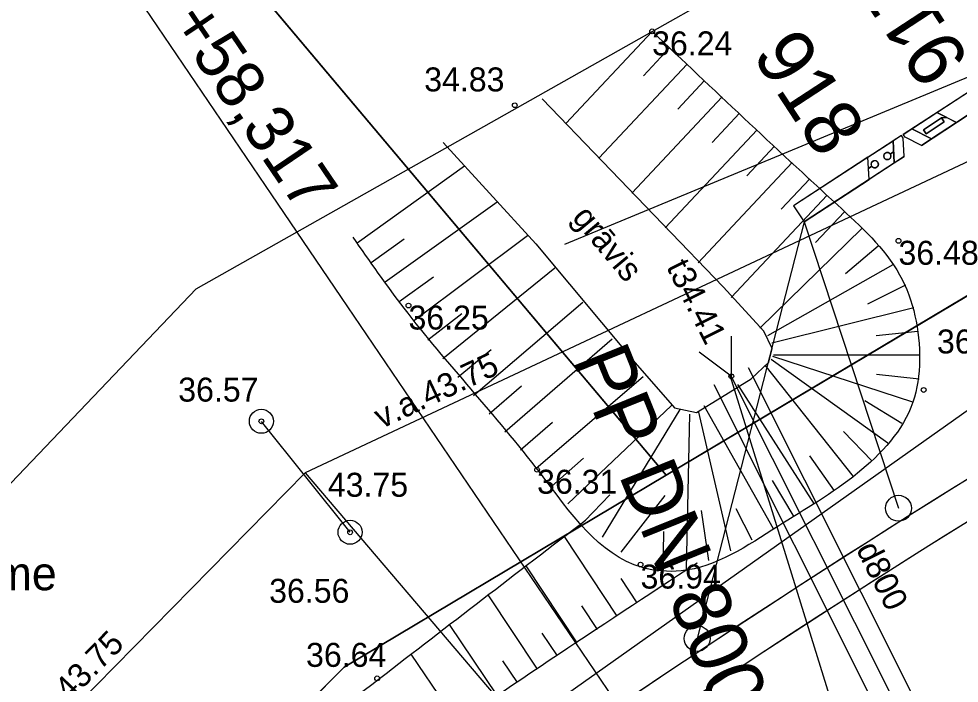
# Model space of a CAD drawing. Extents: x 469981 to 472086, y 246785 to 247785.
# Drawn here: x 470354.77 to 470374.37, y 247093.92 to 247107.78 of the extents above; entities that cross this region are included whole.
import ezdxf

# ---------------------------------------------------------------- set-up
doc = ezdxf.new("R2010")
doc.units = 0
for name, color, linetype in [('0_922', 7, 'Continuous'), ('0_Asfalta_mala', 7, 'Continuous'), ('0_Asfalta_Nomale', 7, 'Continuous'), ('0_caurtekas', 7, 'Continuous'), ('0_Ruut_Braukt', 7, 'Continuous'), ('0_Ruut_nomale', 7, 'Continuous'), ('0_Ziimes', 7, 'Continuous'), ('21', 7, 'Continuous'), ('5_patagas', 7, 'Continuous'), ('CELI_CMAL_####_####_#', 7, 'Continuous'), ('DREN_VADP_KLKT_####_#', 7, 'Continuous'), ('ELEK_ELEM_####_####_#', 7, 'Continuous'), ('ELEK_SAVL_####_####_#', 7, 'Continuous'), ('ELEK_VADV_ASP1_TKST_#', 7, 'Continuous'), ('ELEK_VADV_ZSPR_####_#', 7, 'Continuous'), ('HIDG_GRAV_####_####_#', 7, 'Continuous'), ('HIDG_GRAV_####_TKST_#', 7, 'Continuous'), ('HIDT_CAUR_####_####_#', 7, 'Continuous'), ('HIDT_CAUR_####_TKST_#', 7, 'Continuous'), ('HIDT_CAUR_KONT_####_#', 7, 'Continuous'), ('HIDT_ELEM_####_####_#', 7, 'Continuous'), ('RAMI_UZMR_####_####_#', 7, 'Continuous'), ('RELJ_AATZ_####_TKST_#', 7, 'Continuous'), ('RELJ_ELEM_####_####_#', 7, 'Continuous'), ('RELJ_NOGA_####_####_#', 7, 'Continuous'), ('RELJ_NOGL_####_####_#', 7, 'Continuous'), ('ROBZ_IERR_####_####_#', 7, 'Continuous'), ('ROBZ_PROJ_####_####_#', 7, 'Continuous'), ('TERT_IZMT_####_TKST_#', 7, 'Continuous'), ('Z_PILD_MELNS', 7, 'Continuous')]:
    doc.layers.add(name, color=color, linetype=linetype)

msp = doc.modelspace()

# ---------------------------------------------------------------- linework, layer by layer
at = {"layer": '0_922'}
msp.add_arc((470487.184, 246916.514), 210, 113.13829, 135.11501, dxfattribs=at)
at = {"layer": '0_Asfalta_mala'}
for radius in [213, 207]:
    msp.add_arc((470487.184, 246916.514), radius, 113.13829, 135.11501, dxfattribs=at)
at = {"layer": '0_Asfalta_Nomale'}
for radius, start in [(206.25, 113.13829), (213.75, 120.08211)]:
    msp.add_arc((470487.184, 246916.514), radius, start, 135.11501, dxfattribs=at)
at = {"layer": '0_caurtekas'}
msp.add_line((470369.592, 247100.347), (470374.182, 247085.54), dxfattribs=at)
at = {"layer": '0_Ruut_Braukt'}
for radius in [213, 207]:
    msp.add_arc((470487.184, 246916.514), radius, 113.13829, 135.11501, dxfattribs=at)
at = {"layer": '0_Ruut_nomale'}
for radius, start, end in [(213, 113.13829, 129.44229), (207, 113.13829, 130.0782), (206.25, 113.13829, 130.16049), (213.75, 120.15409, 129.3655)]:
    msp.add_arc((470487.184, 246916.514), radius, start, end, dxfattribs=at)
at = {"layer": '0_Ziimes'}
for q in [(470368.907, 247094.858), (470373.106, 247097.573)]:
    msp.add_line((470371.139, 247103.547), q, dxfattribs=at)
for centre in [(470373.106, 247097.573), (470373.106, 247097.573), (470368.907, 247094.858), (470368.907, 247094.858)]:
    msp.add_circle(centre, 0.27, dxfattribs=at)
at = {"layer": '21'}
msp.add_arc((470487.184, 246916.514), 210, 113.13829, 135.11501, dxfattribs=at)
at = {"layer": '5_patagas'}
msp.add_lwpolyline([(470367.169, 247093.599), (470355.948, 247110.155)], dxfattribs=at)
at = {"layer": 'CELI_CMAL_####_####_#'}
msp.add_lwpolyline([(470207.251, 246955.004), (470220.145, 246963.116), (470261.486, 246992.424), (470276.308, 247005.858), (470296.122, 247025.635), (470312.816, 247042.969), (470330.98, 247061.836), (470346.394, 247077.324), (470364.172, 247092.272), (470374.754, 247099.764), (470384.938, 247106.322), (470390.015, 247108.873), (470395.699, 247111.348), (470409.875, 247117.262), (470415.428, 247119.375), (470428.615, 247124.712), (470444.307, 247130.298), (470466.241, 247137.389), (470487.751, 247143.859), (470509.15, 247149.677), (470533.329, 247156.368), (470558.982, 247163.161), (470583.723, 247169.81), (470606.354, 247175.581)], dxfattribs=at)
at = {"layer": 'DREN_VADP_KLKT_####_#'}
msp.add_lwpolyline([(470448.006, 247137.086), (470370.723, 247104.976), (470366.142, 247103.073)], dxfattribs=at)
at = {"layer": 'ELEK_ELEM_####_####_#'}
for centre in [(470359.825, 247099.387), (470361.674, 247097.072)]:
    msp.add_circle(centre, 0.25, dxfattribs=at)
at = {"layer": 'ELEK_SAVL_####_####_#'}
msp.add_line((470361.674, 247097.072), (470359.825, 247099.386), dxfattribs=at)
at = {"layer": 'ELEK_VADV_ZSPR_####_#'}
for p, q in [((470397.803, 247115.732), (470360.738, 247098.313)), ((470327.629, 247064.607), (470360.738, 247098.313)), ((470360.738, 247098.313), (470381.961, 247073.394))]:
    msp.add_line(p, q, dxfattribs=at)
at = {"layer": 'HIDG_GRAV_####_####_#'}
msp.add_lwpolyline([(470363.616, 247105.202), (470365.544, 247103.088), (470367.617, 247100.604), (470368.436, 247099.666), (470368.898, 247099.573), (470369.413, 247099.89), (470370.034, 247100.274), (470370.403, 247100.617), (470370.469, 247100.908), (470370.298, 247101.265), (470369.453, 247102.19), (470365.681, 247106.116)], dxfattribs=at)
at = {"layer": 'HIDT_CAUR_####_####_#'}
msp.add_line((470374.504, 247090.588), (470369.621, 247100.325), dxfattribs=at)
at = {"layer": 'HIDT_CAUR_KONT_####_#'}
for p, q in [((470374.862, 247090.767), (470369.978, 247100.505)), ((470374.146, 247090.409), (470369.263, 247100.146))]:
    msp.add_line(p, q, dxfattribs=at)
at = {"layer": 'HIDT_ELEM_####_####_#'}
msp.add_lwpolyline([(470369.619, 247101.163), (470369.621, 247100.325), (470368.948, 247100.827)], dxfattribs=at)
msp.add_lwpolyline([(470369.619, 247101.163), (470369.621, 247100.325), (470368.948, 247100.827)], dxfattribs=at)
at = {"layer": 'RAMI_UZMR_####_####_#'}
msp.add_lwpolyline([(470081.833, 246858.073), (470071.225, 246873.795), (470075.411, 246878.04), (470140.155, 246920.953), (470236.136, 246982.998), (470257.83, 246999.315), (470274.171, 247013.774), (470358.465, 247102.148), (470367.97, 247107.52), (470388.133, 247118.916), (470465.996, 247150.017), (470560.64, 247175.144), (470793.366, 247232.231)], dxfattribs=at)
at = {"layer": 'RELJ_ELEM_####_####_#'}
for centre in [(470367.97, 247107.52), (470365.107, 247105.979), (470373.105, 247103.152), (470362.892, 247101.801), (470369.62, 247100.326), (470373.63, 247100.041), (470359.825, 247099.387), (470365.572, 247098.376), (470361.674, 247097.072), (470367.729, 247096.398), (470362.239, 247094.025)]:
    msp.add_circle(centre, 0.05, dxfattribs=at)
at = {"layer": 'RELJ_NOGA_####_####_#'}
for p, q in [((470367.97, 247107.52), (470366.171, 247105.6)), ((470368.335, 247107.178), (470367.789, 247106.596)), ((470368.7, 247106.836), (470366.861, 247104.874)), ((470369.065, 247106.494), (470368.507, 247105.899)), ((470369.429, 247106.152), (470367.55, 247104.147)), ((470369.794, 247105.811), (470369.225, 247105.203)), ((470370.159, 247105.469), (470368.24, 247103.421)), ((470370.524, 247105.127), (470369.942, 247104.506)), ((470370.889, 247104.785), (470368.93, 247102.694)), ((470361.824, 247103.107), (470364.061, 247104.714)), ((470371.254, 247104.443), (470370.66, 247103.81)), ((470362.407, 247102.295), (470364.737, 247103.968)), ((470371.619, 247104.101), (470369.62, 247101.968)), ((470371.983, 247103.759), (470371.376, 247103.115)), ((470372.342, 247103.411), (470370.216, 247101.329)), ((470362.116, 247102.701), (470362.801, 247103.193)), ((470362.993, 247101.484), (470365.373, 247103.26)), ((470372.681, 247103.043), (470371.998, 247102.46)), ((470363.606, 247100.694), (470365.945, 247102.587)), ((470372.988, 247102.649), (470370.378, 247101.171)), ((470362.699, 247101.888), (470363.411, 247102.4)), ((470373.251, 247102.225), (470372.462, 247101.829)), ((470364.245, 247099.925), (470366.529, 247101.869)), ((470363.296, 247101.086), (470364.006, 247101.637)), ((470373.422, 247101.756), (470370.463, 247101.016)), ((470373.506, 247101.263), (470372.641, 247101.17)), ((470364.897, 247099.167), (470367.139, 247101.107)), ((470363.923, 247100.308), (470364.618, 247100.884)), ((470372.885, 247098.934), (470370.453, 247100.673)), ((470373.406, 247099.784), (470370.484, 247100.741)), ((470373.54, 247100.765), (470370.499, 247100.763)), ((470372.169, 247098.238), (470370.327, 247100.559)), ((470365.55, 247098.41), (470367.781, 247100.319)), ((470373.535, 247100.265), (470372.649, 247100.365)), ((470364.57, 247099.545), (470365.249, 247100.129)), ((470371.355, 247097.659), (470369.757, 247100.152)), ((470366.216, 247097.664), (470368.372, 247099.716)), ((470366.938, 247096.972), (470368.552, 247099.636)), ((470370.498, 247097.143), (470369.056, 247099.707)), ((470373.172, 247099.343), (470372.406, 247099.813)), ((470368.684, 247096.306), (470368.759, 247099.538)), ((470369.609, 247096.686), (470368.944, 247099.576)), ((470365.224, 247098.789), (470365.893, 247099.367)), ((470372.547, 247098.565), (470371.958, 247099.174)), ((470371.769, 247097.938), (470371.254, 247098.664)), ((470365.878, 247098.032), (470366.54, 247098.619)), ((470370.93, 247097.395), (470370.477, 247098.155)), ((470366.569, 247097.309), (470367.091, 247097.856)), ((470367.325, 247096.656), (470368.242, 247097.842)), ((470369.151, 247096.486), (470368.996, 247097.529)), ((470370.058, 247096.905), (470369.721, 247097.564)), ((470368.198, 247096.209), (470368.217, 247097.089)), ((470367.244, 247095.322), (470366.141, 247096.985)), ((470366.411, 247094.769), (470365.346, 247096.375)), ((470367.73, 247096.363), (470367.731, 247096.364)), ((470368.909, 247096.431), (470368.909, 247096.432)), ((470367.661, 247095.599), (470367.324, 247096.106)), ((470368.494, 247096.153), (470368.493, 247096.153)), ((470365.578, 247094.216), (470364.551, 247095.764)), ((470368.077, 247095.875), (470368.077, 247095.876)), ((470366.828, 247095.046), (470366.502, 247095.536)), ((470364.747, 247093.661), (470363.748, 247095.148)), ((470365.995, 247094.493), (470365.681, 247094.966)), ((470363.918, 247093.101), (470362.945, 247094.53)), ((470365.162, 247093.939), (470364.858, 247094.394))]:
    msp.add_line(p, q, dxfattribs=at)
for points in [[(470367.97, 247107.52), (470371.834, 247103.899), (470373.128, 247102.442), (470373.544, 247100.662), (470373.406, 247099.783), (470372.25, 247098.303), (470370.587, 247097.193), (470368.576, 247096.268), (470367.767, 247096.337), (470365.642, 247098.303), (470362.799, 247101.749), (470361.736, 247103.229)], [(470368.909, 247096.431), (470362.777, 247092.316), (470358.31, 247089.088)]]:
    msp.add_spline(points, degree=3, dxfattribs=at)
at = {"layer": 'RELJ_NOGL_####_####_#'}
msp.add_spline([(470357.152, 247090.04), (470362.289, 247094.024), (470366.581, 247097.324)], degree=3, dxfattribs=at)
at = {"layer": 'ROBZ_IERR_####_####_#'}
for points in [[(470455.523, 247176.924), (470421.395, 247122.632), (470383.103, 247107.116), (470368.265, 247098.262), (470337.005, 247135.402)], [(470335.002, 247137.782), (470368.265, 247098.262), (470361.554, 247094.257), (470278.124, 247011.202), (470269.149, 247002.795), (470222.435, 247031.786)]]:
    msp.add_lwpolyline(points, dxfattribs=at)
at = {"layer": 'ROBZ_PROJ_####_####_#'}
msp.add_lwpolyline([(470062.774, 246863.479), (470070.591, 246868.587), (470253.618, 246988.247), (470269.149, 247002.795), (470278.124, 247011.202), (470361.554, 247094.257), (470368.265, 247098.262), (470383.103, 247107.116), (470421.395, 247122.632), (470438.432, 247129.536), (470474.818, 247141.882), (470613.752, 247179.765), (470688.303, 247197.106)], dxfattribs=at)
at = {"layer": 'Z_PILD_MELNS'}
for p, q in [((470373.205, 247105.373), (470375.451, 247106.843)), ((470373.584, 247105.143), (470375.67, 247106.508)), ((470374.316, 247105.622), (470373.904, 247105.831)), ((470373.166, 247105.351), (470370.92, 247103.881)), ((470373.204, 247105.293), (470373.167, 247105.35)), ((470373.243, 247105.315), (470373.206, 247105.372)), ((470373.584, 247105.143), (470373.243, 247105.315)), ((470373.793, 247105.28), (470373.381, 247105.488)), ((470373.016, 247104.775), (470372.991, 247105.236)), ((470373.226, 247104.912), (470373.204, 247105.293)), ((470373.226, 247104.912), (470371.139, 247103.547)), ((470372.493, 247104.433), (470372.468, 247104.894))]:
    msp.add_line(p, q, dxfattribs=at)
for points in [[(470374.316, 247105.622), (470373.904, 247105.831), (470375.451, 247106.843), (470375.67, 247106.508)], [(470373.793, 247105.28), (470373.381, 247105.488), (470373.904, 247105.831), (470374.11, 247105.726), (470374.004, 247105.716), (470373.627, 247105.469), (470373.682, 247105.386), (470374.058, 247105.632), (470374.004, 247105.716), (470374.11, 247105.726), (470374.316, 247105.622)], [(470373.682, 247105.386), (470373.627, 247105.469), (470374.004, 247105.716), (470374.058, 247105.632)], [(470373.226, 247104.912), (470373.204, 247105.293), (470373.167, 247105.35), (470372.991, 247105.236), (470373.016, 247104.775)], [(470373.584, 247105.143), (470373.243, 247105.315), (470373.206, 247105.372), (470373.381, 247105.488), (470373.793, 247105.28)], [(470372.991, 247105.236), (470373.003, 247105.005), (470372.935, 247104.961), (470372.932, 247104.966), (470372.926, 247104.972), (470372.919, 247104.979), (470372.912, 247104.984), (470372.904, 247104.988), (470372.896, 247104.991), (470372.889, 247104.993), (470372.878, 247104.995), (470372.865, 247104.994), (470372.854, 247104.992), (470372.842, 247104.988), (470372.831, 247104.982), (470372.823, 247104.976), (470372.816, 247104.969), (470372.81, 247104.961), (470372.805, 247104.953), (470372.801, 247104.943), (470372.799, 247104.934), (470372.798, 247104.924), (470372.798, 247104.918), (470372.798, 247104.911), (470372.799, 247104.904), (470372.801, 247104.896), (470372.805, 247104.887), (470372.81, 247104.879), (470372.815, 247104.872), (470372.82, 247104.867), (470372.827, 247104.86), (470372.835, 247104.855), (470372.842, 247104.851), (470372.848, 247104.849), (470372.856, 247104.847), (470372.863, 247104.845), (470372.873, 247104.845), (470372.88, 247104.845), (470372.89, 247104.847), (470372.898, 247104.849), (470372.905, 247104.852), (470372.91, 247104.855), (470372.916, 247104.859), (470372.922, 247104.863), (470372.927, 247104.868), (470372.932, 247104.874), (470372.937, 247104.881), (470372.942, 247104.891), (470372.946, 247104.904), (470372.948, 247104.918), (470372.947, 247104.931), (470372.943, 247104.946), (470372.937, 247104.959), (470372.935, 247104.961), (470373.003, 247105.005), (470373.014, 247104.774), (470372.493, 247104.433), (470372.48, 247104.663), (470372.548, 247104.709), (470372.551, 247104.704), (470372.556, 247104.698), (470372.561, 247104.693), (470372.566, 247104.689), (470372.572, 247104.685), (470372.577, 247104.682), (470372.582, 247104.68), (470372.588, 247104.678), (470372.594, 247104.676), (470372.6, 247104.675), (470372.606, 247104.674), (470372.611, 247104.674), (470372.619, 247104.674), (470372.626, 247104.675), (470372.633, 247104.677), (470372.642, 247104.68), (470372.648, 247104.683), (470372.654, 247104.687), (470372.66, 247104.692), (470372.664, 247104.696), (470372.668, 247104.7), (470372.673, 247104.706), (470372.678, 247104.714), (470372.682, 247104.725), (470372.685, 247104.734), (470372.686, 247104.742), (470372.686, 247104.751), (470372.685, 247104.759), (470372.683, 247104.769), (470372.681, 247104.777), (470372.677, 247104.785), (470372.673, 247104.792), (470372.668, 247104.798), (470372.662, 247104.804), (470372.658, 247104.807), (470372.651, 247104.812), (470372.643, 247104.817), (470372.635, 247104.82), (470372.629, 247104.822), (470372.62, 247104.823), (470372.614, 247104.824), (470372.603, 247104.823), (470372.592, 247104.821), (470372.581, 247104.817), (470372.571, 247104.812), (470372.56, 247104.803), (470372.552, 247104.795), (470372.546, 247104.786), (470372.541, 247104.776), (470372.538, 247104.766), (470372.537, 247104.757), (470372.536, 247104.748), (470372.537, 247104.738), (470372.539, 247104.728), (470372.543, 247104.718), (470372.548, 247104.709), (470372.48, 247104.663), (470372.468, 247104.894)], [(470372.493, 247104.433), (470372.468, 247104.894), (470370.92, 247103.881), (470371.139, 247103.547)]]:
    msp.add_lwpolyline(points, close=True, dxfattribs=at)
for points in [[(470373.226, 247104.912), (470373.204, 247105.293), (470373.167, 247105.35)], [(470373.584, 247105.143), (470373.243, 247105.315), (470373.206, 247105.372)]]:
    msp.add_lwpolyline(points, dxfattribs=at)
for centre in [(470372.873, 247104.92), (470372.611, 247104.749)]:
    msp.add_circle(centre, 0.075, dxfattribs=at)

# ---------------------------------------------------------------- texts
at = {"layer": '0_caurtekas'}
msp.add_text('PP DN 800 SN8, L=16m', height=1.2, rotation=291.9823, dxfattribs=at).set_placement((470366.296, 247100.675))
at = {"layer": '0_Ziimes'}
for s, rotation, p in [('917', 123.195, (470374.613, 247106.911)), ('918', 303.195, (470370.039, 247107.03))]:
    msp.add_text(s, height=1.1813, rotation=rotation, dxfattribs=at).set_placement(p)
at = {"layer": '5_patagas'}
msp.add_text('LV17+58,317', height=1, rotation=304.1267, dxfattribs=at).set_placement((470356.155, 247110.295))
at = {"layer": 'ELEK_VADV_ASP1_TKST_#'}
for rotation, p in [(25.1716, (470362.326, 247099.225)), (45.5122, (470355.065, 247092.752))]:
    msp.add_text('v.a.43.75', height=0.5, rotation=rotation, dxfattribs=at).set_placement(p)
at = {"layer": 'HIDG_GRAV_####_TKST_#'}
msp.add_text('grāvis', height=0.5, rotation=309.8448, dxfattribs=at).set_placement((470366.283, 247103.626))
at = {"layer": 'HIDT_CAUR_####_TKST_#'}
for s, p in [('t34.41', (470368.258, 247102.61)), ('d800', (470372.213, 247096.723))]:
    msp.add_text(s, height=0.5, rotation=296.6335, dxfattribs=at).set_placement(p)
at = {"layer": 'RELJ_AATZ_####_TKST_#'}
for s, p in [('36.24', (470367.97, 247107.02)), ('34.83', (470363.219, 247106.268)), ('36.48', (470373.105, 247102.652)), ('36.25', (470362.892, 247101.301)), ('36.89', (470373.907, 247100.802)), ('36.57', (470358.092, 247099.798)), ('43.75', (470361.211, 247097.813)), ('36.31', (470365.572, 247097.876)), ('36.94', (470367.729, 247095.898)), ('36.56', (470359.987, 247095.601)), ('36.64', (470360.756, 247094.265))]:
    msp.add_text(s, height=0.5, dxfattribs=at).set_placement(p)
at = {"layer": 'TERT_IZMT_####_TKST_#'}
msp.add_text('aramzeme', height=0.7, dxfattribs=at).set_placement((470351.139, 247095.863))

doc.saveas('drawing.dxf')
